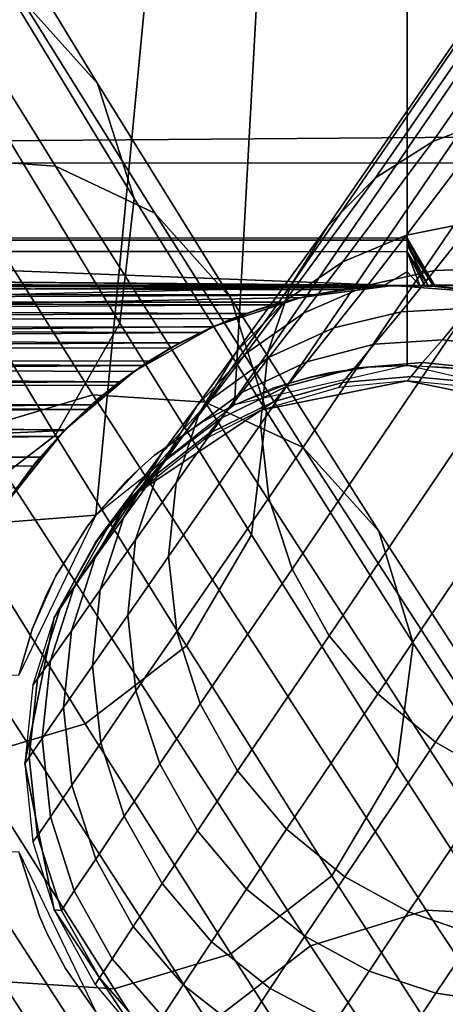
# Model space of a CAD drawing. Extents: x -43.1 to 43.1, y -41.3 to 41.3.
# Tile 387 of 656: x -0.0846 to 0.0083, y -0.0525 to 0.1623. Entities that reach past the tile are written whole.
import ezdxf

# ---------------------------------------------------------------- set-up
doc = ezdxf.new("R2010")
doc.units = 0
for name, color, linetype in [('CABLE', 18, 'CONTINUOUS'), ('CEILING_SUPPORT', 254, 'CONTINUOUS'), ('CLAMP', 254, 'CONTINUOUS'), ('METAL_BASE', 254, 'CONTINUOUS'), ('WIRE', 254, 'CONTINUOUS')]:
    doc.layers.add(name, color=color, linetype=linetype)

msp = doc.modelspace()

# ---------------------------------------------------------------- linework, layer by layer
at = {"layer": 'CABLE'}
for points in [[(-0.0676, 0.1484, 27.1246), (-0.0948, 0.1931, 26.9701), (-0.1118, 0.2123, 26.978), (-0.0844, 0.1672, 27.1336)], [(-0.0596, 0.1233, 27.1153), (-0.0865, 0.1677, 26.962), (-0.0948, 0.1931, 26.9701), (-0.0676, 0.1484, 27.1246)], [(-0.0768, 0.1304, 27.2856), (-0.1062, 0.1777, 27.141), (-0.1309, 0.1796, 27.1463), (-0.1013, 0.1321, 27.2915)], [(-0.0551, 0.1201, 27.2774), (-0.0844, 0.1672, 27.1336), (-0.1062, 0.1777, 27.141), (-0.0768, 0.1304, 27.2856)], [(-0.0627, 0.0961, 27.1075), (-0.0895, 0.1403, 26.955), (-0.0865, 0.1677, 26.962), (-0.0596, 0.1233, 27.1153)], [(-0.0385, 0.1016, 27.2674), (-0.0676, 0.1484, 27.1246), (-0.0844, 0.1672, 27.1336), (-0.0551, 0.1201, 27.2774)], [(-0.0307, 0.0768, 27.2571), (-0.0596, 0.1233, 27.1153), (-0.0676, 0.1484, 27.1246), (-0.0385, 0.1016, 27.2674)], [(-0.0768, 0.0717, 27.1027), (-0.1034, 0.1158, 26.9507), (-0.0895, 0.1403, 26.955), (-0.0627, 0.0961, 27.1075)], [(-0.0686, 0.0805, 27.4344), (-0.1013, 0.1321, 27.2915), (-0.1269, 0.1245, 27.2944), (-0.094, 0.0729, 27.4376)], [(-0.0441, 0.0789, 27.4279), (-0.0768, 0.1304, 27.2856), (-0.1013, 0.1321, 27.2915), (-0.0686, 0.0805, 27.4344)], [(-0.0227, 0.069, 27.419), (-0.0551, 0.1201, 27.2774), (-0.0768, 0.1304, 27.2856), (-0.0441, 0.0789, 27.4279)], [(-0.034, 0.0499, 27.2486), (-0.0627, 0.0961, 27.1075), (-0.0596, 0.1233, 27.1153), (-0.0307, 0.0768, 27.2571)], [(-0.0062, 0.0507, 27.4082), (-0.0385, 0.1016, 27.2674), (-0.0551, 0.1201, 27.2774), (-0.0227, 0.069, 27.419)], [(-0.0989, 0.0547, 27.1016), (-0.1255, 0.0987, 26.9497), (-0.1034, 0.1158, 26.9507), (-0.0768, 0.0717, 27.1027)], [(0.0013, 0.0263, 27.3971), (-0.0307, 0.0768, 27.2571), (-0.0385, 0.1016, 27.2674), (-0.0062, 0.0507, 27.4082)], [(-0.0482, 0.0257, 27.2433), (-0.0768, 0.0717, 27.1027), (-0.0627, 0.0961, 27.1075), (-0.034, 0.0499, 27.2486)], [(0.0042, -0.032, 27.7138), (-0.0686, 0.0805, 27.4344), (-0.094, 0.0729, 27.4376), (-0.0211, -0.0398, 27.7175)], [(0.0285, -0.0333, 27.7066), (-0.0441, 0.0789, 27.4279), (-0.0686, 0.0805, 27.4344), (0.0042, -0.032, 27.7138)], [(0.0497, -0.0428, 27.6967), (-0.0227, 0.069, 27.419), (-0.0441, 0.0789, 27.4279), (0.0285, -0.0333, 27.7066)], [(-0.0022, -0.0005, 27.3879), (-0.034, 0.0499, 27.2486), (-0.0307, 0.0768, 27.2571), (0.0013, 0.0263, 27.3971)], [(-0.0211, -0.0398, 27.7175), (-0.094, 0.0729, 27.4376), (-0.1162, 0.0558, 27.4365), (-0.0432, -0.0568, 27.7165)], [(-0.0703, 0.0087, 27.2422), (-0.0989, 0.0547, 27.1016), (-0.0768, 0.0717, 27.1027), (-0.0482, 0.0257, 27.2433)], [(0.0658, -0.0606, 27.6847), (-0.0062, 0.0507, 27.4082), (-0.0227, 0.069, 27.419), (0.0497, -0.0428, 27.6967)], [(-0.0432, -0.0568, 27.7165), (-0.1162, 0.0558, 27.4365), (-0.1304, 0.0318, 27.4309), (-0.0576, -0.0807, 27.7104)], [(-0.0958, 0.0011, 27.2451), (-0.1245, 0.0472, 27.1042), (-0.0989, 0.0547, 27.1016), (-0.0703, 0.0087, 27.2422)], [(-0.0164, -0.0245, 27.3823), (-0.0482, 0.0257, 27.2433), (-0.034, 0.0499, 27.2486), (-0.0022, -0.0005, 27.3879)], [(0.0731, -0.0846, 27.6725), (0.0013, 0.0263, 27.3971), (-0.0062, 0.0507, 27.4082), (0.0658, -0.0606, 27.6847)], [(-0.0576, -0.0807, 27.7104), (-0.1304, 0.0318, 27.4309), (-0.1339, 0.0051, 27.4217), (-0.0614, -0.107, 27.7002)], [(0.0693, -0.111, 27.6624), (-0.0022, -0.0005, 27.3879), (0.0013, 0.0263, 27.3971), (0.0731, -0.0846, 27.6725)], [(-0.0385, -0.0415, 27.3812), (-0.0703, 0.0087, 27.2422), (-0.0482, 0.0257, 27.2433), (-0.0164, -0.0245, 27.3823)], [(-0.064, -0.0492, 27.3844), (-0.0958, 0.0011, 27.2451), (-0.0703, 0.0087, 27.2422), (-0.0385, -0.0415, 27.3812)], [(-0.0614, -0.107, 27.7002), (-0.1339, 0.0051, 27.4217), (-0.1263, -0.0194, 27.4106), (-0.0541, -0.1311, 27.688)], [(-0.0884, -0.0476, 27.3909), (-0.1204, 0.0029, 27.2511), (-0.0958, 0.0011, 27.2451), (-0.064, -0.0492, 27.3844)], [(0.0549, -0.1348, 27.6563), (-0.0164, -0.0245, 27.3823), (-0.0022, -0.0005, 27.3879), (0.0693, -0.111, 27.6624)], [(-0.0541, -0.1311, 27.688), (-0.1263, -0.0194, 27.4106), (-0.1099, -0.0376, 27.3998), (-0.038, -0.1488, 27.6761)], [(0.0328, -0.1519, 27.6552), (-0.0385, -0.0415, 27.3812), (-0.0164, -0.0245, 27.3823), (0.0549, -0.1348, 27.6563)], [(0.1591, -0.2653, 28.2591), (0.0042, -0.032, 27.7138), (-0.0211, -0.0398, 27.7175), (0.1337, -0.2731, 28.2628)], [(0.1833, -0.2666, 28.252), (0.0285, -0.0333, 27.7066), (0.0042, -0.032, 27.7138), (0.1591, -0.2653, 28.2591)], [(-0.038, -0.1488, 27.6761), (-0.1099, -0.0376, 27.3998), (-0.0884, -0.0476, 27.3909), (-0.0168, -0.1584, 27.6661)], [(0.1337, -0.2731, 28.2628), (-0.0211, -0.0398, 27.7175), (-0.0432, -0.0568, 27.7165), (0.1117, -0.2902, 28.2619)], [(0.0074, -0.1597, 27.6589), (-0.064, -0.0492, 27.3844), (-0.0385, -0.0415, 27.3812), (0.0328, -0.1519, 27.6552)], [(-0.0168, -0.1584, 27.6661), (-0.0884, -0.0476, 27.3909), (-0.064, -0.0492, 27.3844), (0.0074, -0.1597, 27.6589)]]:
    msp.add_3dface(points, dxfattribs=at)
at = {"layer": 'CEILING_SUPPORT'}
for points in [[(-0.068, 0.0542, 101.9285), (-0.7651, 0, 101.9285), (-0.7651, 0.7651, 101.9285), (0, 0.7651, 101.9285)], [(-0.068, 0.0542, 101.859), (-0.7651, 0, 101.859), (-0.7651, 0.7651, 101.859), (0, 0.7651, 101.859)], [(-0.068, 0.0542, 101.9285), (0, 0.7651, 101.9285), (-0.0377, 0.0783, 101.9285)], [(-0.068, 0.0542, 101.859), (0, 0.7651, 101.859), (-0.0377, 0.0783, 101.859)], [(0, 0.7651, 101.9285), (0, 0.0869, 101.9285), (-0.0377, 0.0783, 101.9285)], [(0, 0.7651, 101.859), (0, 0.0869, 101.859), (-0.0377, 0.0783, 101.859)], [(0.068, 0.0542, 101.9285), (0, 0.7651, 101.9285), (0.7651, 0.7651, 101.9285), (0.7651, 0, 101.9285)], [(0, 0.0869, 101.9285), (0, 0.7651, 101.9285), (0.0377, 0.0783, 101.9285)], [(0.068, 0.0542, 101.9285), (0.0377, 0.0783, 101.9285), (0, 0.7651, 101.9285)], [(0.068, 0.0542, 101.859), (0, 0.7651, 101.859), (0.7651, 0.7651, 101.859), (0.7651, 0, 101.859)], [(0, 0.0869, 101.859), (0, 0.7651, 101.859), (0.0377, 0.0783, 101.859)], [(0.068, 0.0542, 101.859), (0.0377, 0.0783, 101.859), (0, 0.7651, 101.859)], [(-0.017, 0.0853, 101.859), (-0.0211, 0.0843, 101.9285), (-0.0085, 0.0865, 101.9285)], [(-0.017, 0.0853, 101.859), (-0.0085, 0.0865, 101.9285), (-0.0085, 0.0865, 101.859)], [(-0.0085, 0.0865, 101.859), (-0.0085, 0.0865, 101.9285), (0, 0.0869, 101.9285), (0, 0.0869, 101.859)], [(0, 0.0869, 101.859), (0, 0.0869, 101.9285), (0.0085, 0.0865, 101.9285), (0.0128, 0.086, 101.859)], [(-0.0252, 0.0832, 101.859), (-0.0293, 0.0819, 101.9285), (-0.0211, 0.0843, 101.9285)], [(-0.0252, 0.0832, 101.859), (-0.0211, 0.0843, 101.9285), (-0.017, 0.0853, 101.859)], [(-0.0377, 0.0783, 101.859), (-0.0377, 0.0783, 101.9285), (-0.0293, 0.0819, 101.9285), (-0.0252, 0.0832, 101.859)], [(-0.0447, 0.0746, 101.859), (-0.0447, 0.0746, 101.9285), (-0.0377, 0.0783, 101.9285), (-0.0377, 0.0783, 101.859)], [(-0.0552, 0.0672, 101.859), (-0.0552, 0.0672, 101.9285), (-0.0447, 0.0746, 101.9285), (-0.0447, 0.0746, 101.859)], [(-0.0584, 0.0644, 101.859), (-0.0584, 0.0644, 101.9285), (-0.0552, 0.0672, 101.9285), (-0.0552, 0.0672, 101.859)], [(-0.068, 0.0542, 101.859), (-0.068, 0.0542, 101.9285), (-0.0615, 0.0615, 101.9285), (-0.0584, 0.0644, 101.859)], [(-0.0584, 0.0644, 101.859), (-0.0615, 0.0615, 101.9285), (-0.0584, 0.0644, 101.9285)], [(-0.7651, 0, 101.9285), (-0.068, 0.0542, 101.9285), (-0.0848, 0.0193, 101.9285)], [(-0.7651, 0, 101.859), (-0.068, 0.0542, 101.859), (-0.0848, 0.0193, 101.859)], [(-0.0698, 0.0518, 101.859), (-0.0698, 0.0518, 101.9285), (-0.068, 0.0542, 101.9285), (-0.068, 0.0542, 101.859)], [(-0.0767, 0.041, 101.859), (-0.0767, 0.041, 101.9285), (-0.0698, 0.0518, 101.9285), (-0.0698, 0.0518, 101.859)], [(-0.0819, 0.0293, 101.859), (-0.0819, 0.0293, 101.9285), (-0.0786, 0.0372, 101.9285), (-0.0767, 0.041, 101.859)], [(-0.0767, 0.041, 101.859), (-0.0786, 0.0372, 101.9285), (-0.0767, 0.041, 101.9285)], [(-0.0848, 0.0193, 101.859), (-0.0848, 0.0193, 101.9285), (-0.0819, 0.0293, 101.9285), (-0.0819, 0.0293, 101.859)], [(-0.7651, 0, 101.9285), (-0.0848, -0.0193, 101.9285), (-0.068, -0.0542, 101.9285), (-0.7651, -0.7651, 101.9285)], [(-0.7651, 0, 101.859), (-0.0848, -0.0193, 101.859), (-0.068, -0.0542, 101.859), (-0.7651, -0.7651, 101.859)], [(0.068, -0.0542, 101.9285), (0.7651, 0, 101.9285), (0.7651, -0.7651, 101.9285), (0, -0.7651, 101.9285)], [(0.068, -0.0542, 101.859), (0.7651, 0, 101.859), (0.7651, -0.7651, 101.859), (0, -0.7651, 101.859)], [(-0.0803, -0.0333, 101.859), (-0.0803, -0.0333, 101.9285), (-0.0848, -0.0193, 101.9285), (-0.0848, -0.0193, 101.859)], [(-0.0786, -0.0372, 101.859), (-0.0786, -0.0372, 101.9285), (-0.0803, -0.0333, 101.9285), (-0.0803, -0.0333, 101.859)], [(-0.0746, -0.0447, 101.859), (-0.0746, -0.0447, 101.9285), (-0.0786, -0.0372, 101.9285), (-0.0786, -0.0372, 101.859)], [(-0.068, -0.0542, 101.859), (-0.068, -0.0542, 101.9285), (-0.0746, -0.0447, 101.9285), (-0.0746, -0.0447, 101.859)]]:
    msp.add_3dface(points, dxfattribs=at)
at = {"layer": 'CLAMP'}
for points in [[(-0.6955, 0.173, 94.0209), (2.4771, 0.1782, 94.0187), (2.4558, 0.1557, 94.0276)], [(-0.6955, 0.173, 93.1855), (2.4558, 0.1557, 93.1788), (2.4771, 0.1782, 93.1877)], [(-0.6955, 0.173, 94.0209), (2.4558, 0.1557, 94.0276), (-0.6955, 0.1312, 94.0358)], [(2.4558, 0.1557, 93.1788), (-0.6955, 0.173, 93.1855), (-0.6955, 0.1312, 93.1706)], [(2.4375, 0.1306, 94.036), (-0.6955, 0.1312, 94.0358), (2.4558, 0.1557, 94.0276)], [(-0.6955, 0.1312, 93.1706), (2.4375, 0.1306, 93.1704), (2.4558, 0.1557, 93.1788)], [(-0.6955, 0.1312, 94.0358), (2.4375, 0.1306, 94.036), (-0.0031, 0.1043, 94.0431)], [(-0.0031, 0.1043, 94.0431), (-0.6955, 0.0882, 94.0466), (-0.6955, 0.1312, 94.0358)], [(-0.0031, 0.1043, 93.1633), (2.4375, 0.1306, 93.1704), (-0.6955, 0.1312, 93.1706)], [(-0.6955, 0.1312, 93.1706), (-0.6955, 0.0882, 93.1598), (-0.0031, 0.1043, 93.1633)], [(2.4375, 0.1306, 94.036), (2.4213, 0.1007, 94.0439), (-0.0031, 0.1043, 94.0431)], [(2.4213, 0.1007, 93.1625), (2.4375, 0.1306, 93.1704), (-0.0031, 0.1043, 93.1633)], [(0, 0.1142, 93.5918), (-0.6955, 0.1143, 93.593), (-0.6955, 0.1148, 93.6043), (0, 0.1147, 93.5994)], [(0, 0.1147, 93.5994), (-0.6955, 0.1148, 93.6043), (-0.6955, 0.1141, 93.6155), (0, 0.1142, 93.6146)], [(0, 0.1117, 93.5769), (-0.6955, 0.1128, 93.5818), (-0.6955, 0.1143, 93.593), (0, 0.1142, 93.5918)], [(0, 0.1142, 93.6146), (-0.6955, 0.1141, 93.6155), (-0.6955, 0.1123, 93.6266), (0, 0.1117, 93.6295)], [(0.0058, 0.1042, 93.592), (0, 0.1147, 93.5994), (0.0061, 0.1041, 93.6032)], [(0, 0.1147, 93.607), (0, 0.1142, 93.6146), (0.0061, 0.1041, 93.6032)], [(0.0061, 0.1041, 93.6032), (0, 0.1147, 93.5994), (0, 0.1147, 93.607)], [(0.0058, 0.1042, 93.592), (0, 0.1142, 93.5918), (0, 0.1147, 93.5994)], [(0, 0.1142, 93.6146), (0.0058, 0.1042, 93.6144), (0.0061, 0.1041, 93.6032)], [(0.0058, 0.1042, 93.6144), (0, 0.1142, 93.6146), (0.0038, 0.1043, 93.6319)], [(0.0038, 0.1043, 93.6319), (0, 0.1142, 93.6146), (0, 0.1117, 93.6295)], [(0.0058, 0.1042, 93.592), (0, 0.1132, 93.5843), (0, 0.1142, 93.5918)], [(0.0028, 0.1043, 93.5684), (-0.6955, 0.1101, 93.5709), (-0.6955, 0.1128, 93.5818), (0, 0.1117, 93.5769)], [(0, 0.1117, 93.6295), (-0.6955, 0.1123, 93.6266), (-0.6955, 0.1095, 93.6375), (0.0028, 0.1043, 93.638)], [(0, 0.1132, 93.5843), (0.0058, 0.1042, 93.592), (0.0047, 0.1042, 93.5805)], [(0.0047, 0.1042, 93.5805), (0, 0.1117, 93.5769), (0, 0.1132, 93.5843)], [(-0.0052, 0.1042, 93.5551), (-0.6955, 0.1064, 93.5603), (-0.6955, 0.1101, 93.5709), (0.0028, 0.1043, 93.5684)], [(0.0028, 0.1043, 93.5684), (0, 0.1117, 93.5769), (0.0047, 0.1042, 93.5805)], [(0.0038, 0.1043, 93.6319), (0, 0.1117, 93.6295), (0.0028, 0.1043, 93.638)], [(0.0028, 0.1043, 93.638), (-0.6955, 0.1095, 93.6375), (-0.6955, 0.1056, 93.6481), (0, 0.1043, 93.651)], [(-0.6955, 0.1017, 93.55), (-0.6955, 0.1064, 93.5603), (-0.0103, 0.1038, 93.5543)], [(-0.6955, 0.1064, 93.5603), (-0.0052, 0.1042, 93.5551), (-0.0103, 0.1038, 93.5543)], [(-0.3614, 0.1007, 93.6582), (-0.0208, 0.1022, 93.6554), (-0.0141, 0.1034, 93.6531), (-0.6955, 0.1056, 93.6481)], [(-0.6955, 0.1056, 93.6481), (-0.0141, 0.1034, 93.6531), (-0.0071, 0.1041, 93.6516)], [(-0.0071, 0.1041, 93.6516), (0, 0.1043, 93.651), (-0.6955, 0.1056, 93.6481)], [(0.0028, 0.1043, 93.5684), (0, 0.1073, 93.5624), (-0.0052, 0.1042, 93.5551)], [(-0.0231, 0.1017, 94.0437), (-0.6955, 0.0882, 94.0466), (-0.0031, 0.1043, 94.0431)], [(-0.0031, 0.1043, 93.1633), (-0.6955, 0.0882, 93.1598), (-0.0231, 0.1017, 93.1627)], [(-0.6955, 0.1017, 93.55), (-0.0103, 0.1038, 93.5543), (-0.0202, 0.1024, 93.5513)], [(-0.0132, 0.1035, 93.1631), (-0.0231, 0.1017, 93.1627), (-0.0202, 0.1024, 93.5513)], [(-0.0132, 0.1035, 94.0433), (-0.0208, 0.1022, 93.6554), (-0.0231, 0.1017, 94.0437)], [(-0.0208, 0.1022, 93.6554), (-0.0132, 0.1035, 94.0433), (-0.0141, 0.1034, 93.6531)], [(-0.0202, 0.1024, 93.5513), (-0.0103, 0.1038, 93.5543), (-0.0132, 0.1035, 93.1631)], [(-0.0132, 0.1035, 94.0433), (-0.0071, 0.1041, 93.6516), (-0.0141, 0.1034, 93.6531)], [(-0.0103, 0.1038, 93.5543), (-0.0031, 0.1043, 93.1633), (-0.0132, 0.1035, 93.1631)], [(-0.0071, 0.1041, 93.6516), (-0.0132, 0.1035, 94.0433), (-0.0031, 0.1043, 94.0431)], [(-0.0052, 0.1042, 93.5551), (-0.0031, 0.1043, 93.1633), (-0.0103, 0.1038, 93.5543)], [(-0.0031, 0.1043, 94.0431), (0, 0.1043, 93.651), (-0.0071, 0.1041, 93.6516)], [(-0.0031, 0.1043, 93.1633), (-0.0052, 0.1042, 93.5551), (0.0028, 0.1043, 93.5684)], [(2.4213, 0.1007, 94.0439), (0.0177, 0.1028, 94.0434), (-0.0031, 0.1043, 94.0431)], [(2.4213, 0.1007, 93.1625), (-0.0031, 0.1043, 93.1633), (0.0177, 0.1028, 93.163)], [(-0.0031, 0.1043, 93.1633), (0.0028, 0.1043, 93.5684), (0.0073, 0.1041, 93.1633)], [(-0.0031, 0.1043, 94.0431), (0.0073, 0.1041, 94.0431), (0.0028, 0.1043, 93.638)], [(0.0028, 0.1043, 93.638), (0, 0.1043, 93.651), (-0.0031, 0.1043, 94.0431)], [(0.0073, 0.1041, 93.1633), (0.0028, 0.1043, 93.5684), (0.0047, 0.1042, 93.5805)], [(0.0038, 0.1043, 93.6319), (0.0028, 0.1043, 93.638), (0.0073, 0.1041, 94.0431)], [(0.0038, 0.1043, 93.6319), (0.0073, 0.1041, 94.0431), (0.0058, 0.1042, 93.6144)], [(0.0073, 0.1041, 93.1633), (0.0047, 0.1042, 93.5805), (0.0058, 0.1042, 93.592)], [(0.0073, 0.1041, 93.1633), (0.0058, 0.1042, 93.592), (0.0061, 0.1041, 93.6032)], [(0.0061, 0.1041, 93.6032), (0.0058, 0.1042, 93.6144), (0.0073, 0.1041, 94.0431)], [(0.0073, 0.1041, 93.1633), (0.0061, 0.1041, 93.6032), (0.0177, 0.1028, 93.163)], [(0.0061, 0.1041, 93.6032), (0.0073, 0.1041, 94.0431), (0.0177, 0.1028, 94.0434)], [(0.0177, 0.1028, 94.0434), (0.0177, 0.1028, 93.163), (0.0061, 0.1041, 93.6032)], [(-0.0202, 0.1024, 93.5513), (-0.0295, 0.1001, 93.547), (-0.6955, 0.1017, 93.55)], [(-0.0231, 0.1017, 94.0437), (-0.0422, 0.0954, 94.0451), (-0.6955, 0.0882, 94.0466)], [(-0.6955, 0.0882, 93.1598), (-0.0422, 0.0954, 93.1613), (-0.0231, 0.1017, 93.1627)], [(-0.6955, 0.096, 93.5403), (-0.6955, 0.1017, 93.55), (-0.0295, 0.1001, 93.547)], [(-0.0272, 0.1007, 93.6582), (-0.0208, 0.1022, 93.6554), (-0.3614, 0.1007, 93.6582)], [(-0.0328, 0.099, 93.1621), (-0.0295, 0.1001, 93.547), (-0.0231, 0.1017, 93.1627)], [(-0.0231, 0.1017, 94.0437), (-0.0272, 0.1007, 93.6582), (-0.0328, 0.099, 94.0443)], [(-0.0231, 0.1017, 93.1627), (-0.0295, 0.1001, 93.547), (-0.0202, 0.1024, 93.5513)], [(-0.0272, 0.1007, 93.6582), (-0.0231, 0.1017, 94.0437), (-0.0208, 0.1022, 93.6554)], [(-0.6955, 0.1007, 93.6582), (-0.6955, 0.0948, 93.6678), (-0.0351, 0.0982, 93.6625)], [(-0.0351, 0.0982, 93.6625), (-0.0272, 0.1007, 93.6582), (-0.6955, 0.1007, 93.6582)], [(-0.6955, 0.096, 93.5403), (-0.0295, 0.1001, 93.547), (-0.0381, 0.0971, 93.542)], [(-0.0381, 0.0971, 93.542), (-0.0328, 0.099, 93.1621), (-0.0422, 0.0954, 93.1613)], [(-0.0351, 0.0982, 93.6625), (-0.0422, 0.0954, 94.0451), (-0.0328, 0.099, 94.0443)], [(-0.0328, 0.099, 93.1621), (-0.0381, 0.0971, 93.542), (-0.0295, 0.1001, 93.547)], [(-0.0272, 0.1007, 93.6582), (-0.0351, 0.0982, 93.6625), (-0.0328, 0.099, 94.0443)], [(-0.6955, 0.0948, 93.6678), (-0.0425, 0.0953, 93.6672), (-0.0351, 0.0982, 93.6625)], [(-0.045, 0.0941, 93.5376), (-0.6955, 0.096, 93.5403), (-0.0381, 0.0971, 93.542)], [(-0.0381, 0.0971, 93.542), (-0.0422, 0.0954, 93.1613), (-0.045, 0.0941, 93.5376)], [(-0.0425, 0.0953, 93.6672), (-0.0422, 0.0954, 94.0451), (-0.0351, 0.0982, 93.6625)], [(-0.045, 0.0941, 93.5376), (-0.6955, 0.0894, 93.5312), (-0.6955, 0.096, 93.5403)], [(-0.0422, 0.0954, 94.0451), (-0.0596, 0.0856, 94.0471), (-0.6955, 0.0882, 94.0466)], [(-0.6955, 0.0882, 93.1598), (-0.0596, 0.0856, 93.1593), (-0.0422, 0.0954, 93.1613)], [(-0.0496, 0.0918, 93.6721), (-0.0425, 0.0953, 93.6672), (-0.6955, 0.0948, 93.6678)], [(-0.6955, 0.088, 93.6768), (-0.0496, 0.0918, 93.6721), (-0.6955, 0.0948, 93.6678)], [(-0.0422, 0.0954, 93.1613), (-0.0511, 0.091, 93.1604), (-0.045, 0.0941, 93.5376)], [(-0.0496, 0.0918, 93.6721), (-0.0511, 0.091, 94.046), (-0.0422, 0.0954, 94.0451)], [(-0.0422, 0.0954, 94.0451), (-0.0425, 0.0953, 93.6672), (-0.0496, 0.0918, 93.6721)], [(-0.6955, 0.0894, 93.5312), (-0.045, 0.0941, 93.5376), (-0.0515, 0.0907, 93.5329)], [(-0.045, 0.0941, 93.5376), (-0.0511, 0.091, 93.1604), (-0.0515, 0.0907, 93.5329)], [(-0.0564, 0.0878, 93.6771), (-0.0496, 0.0918, 93.6721), (-0.6955, 0.088, 93.6768)], [(-0.6955, 0.0894, 93.5312), (-0.0515, 0.0907, 93.5329), (-0.0577, 0.0869, 93.5283)], [(-0.0596, 0.0856, 93.1593), (-0.0577, 0.0869, 93.5283), (-0.0511, 0.091, 93.1604)], [(-0.0564, 0.0878, 93.6771), (-0.0596, 0.0856, 94.0471), (-0.0511, 0.091, 94.046)], [(-0.0577, 0.0869, 93.5283), (-0.0515, 0.0907, 93.5329), (-0.0511, 0.091, 93.1604)], [(-0.0511, 0.091, 94.046), (-0.0496, 0.0918, 93.6721), (-0.0564, 0.0878, 93.6771)], [(-0.6955, 0.0894, 93.5312), (-0.0577, 0.0869, 93.5283), (-0.6955, 0.0819, 93.5228)], [(-0.0749, 0.0727, 94.0494), (-0.6955, 0.0882, 94.0466), (-0.0596, 0.0856, 94.0471)], [(-0.6955, 0.0443, 94.0531), (-0.6955, 0.0882, 94.0466), (-0.0749, 0.0727, 94.0494)], [(-0.0749, 0.0727, 93.157), (-0.6955, 0.0882, 93.1598), (-0.6955, 0.0443, 93.1533)], [(-0.0596, 0.0856, 93.1593), (-0.6955, 0.0882, 93.1598), (-0.0749, 0.0727, 93.157)], [(-0.6955, 0.088, 93.6768), (-0.6955, 0.0804, 93.6851), (-0.0628, 0.0833, 93.6821)], [(-0.0628, 0.0833, 93.6821), (-0.0564, 0.0878, 93.6771), (-0.6955, 0.088, 93.6768)], [(-0.6955, 0.0819, 93.5228), (-0.0577, 0.0869, 93.5283), (-0.0637, 0.0826, 93.5236)], [(-0.0596, 0.0856, 93.1593), (-0.0637, 0.0826, 93.5236), (-0.0577, 0.0869, 93.5283)], [(-0.0596, 0.0856, 94.0471), (-0.0564, 0.0878, 93.6771), (-0.0628, 0.0833, 93.6821)], [(-0.0596, 0.0856, 93.1593), (-0.0676, 0.0795, 93.1582), (-0.0637, 0.0826, 93.5236)], [(-0.0628, 0.0833, 93.6821), (-0.0676, 0.0795, 94.0482), (-0.0596, 0.0856, 94.0471)], [(-0.0689, 0.0783, 93.6871), (-0.0628, 0.0833, 93.6821), (-0.6955, 0.0804, 93.6851)], [(-0.07, 0.0773, 93.5184), (-0.6955, 0.0819, 93.5228), (-0.0637, 0.0826, 93.5236)], [(-0.6955, 0.0819, 93.5228), (-0.07, 0.0773, 93.5184), (-0.6955, 0.0736, 93.5152)], [(-0.0676, 0.0795, 93.1582), (-0.07, 0.0773, 93.5184), (-0.0637, 0.0826, 93.5236)], [(-0.0628, 0.0833, 93.6821), (-0.0689, 0.0783, 93.6871), (-0.0676, 0.0795, 94.0482)], [(-0.6955, 0.072, 93.6926), (-0.0689, 0.0783, 93.6871), (-0.6955, 0.0804, 93.6851)], [(-0.6955, 0.072, 93.6926), (-0.0747, 0.0729, 93.6919), (-0.0689, 0.0783, 93.6871)], [(-0.0749, 0.0727, 93.157), (-0.07, 0.0773, 93.5184), (-0.0676, 0.0795, 93.1582)], [(-0.0689, 0.0783, 93.6871), (-0.0749, 0.0727, 94.0494), (-0.0676, 0.0795, 94.0482)], [(-0.0689, 0.0783, 93.6871), (-0.0747, 0.0729, 93.6919), (-0.0749, 0.0727, 94.0494)], [(-0.6955, 0.0736, 93.5152), (-0.07, 0.0773, 93.5184), (-0.076, 0.0714, 93.5134)], [(-0.076, 0.0714, 93.5134), (-0.07, 0.0773, 93.5184), (-0.0749, 0.0727, 93.157)], [(-0.6955, 0.0646, 93.5084), (-0.6955, 0.0736, 93.5152), (-0.076, 0.0714, 93.5134)], [(-0.6955, 0.072, 93.6926), (-0.0801, 0.0669, 93.6965), (-0.0747, 0.0729, 93.6919)], [(-0.6955, 0.0443, 94.0531), (-0.0749, 0.0727, 94.0494), (-0.0874, 0.057, 94.0517)], [(-0.0874, 0.057, 93.1548), (-0.0749, 0.0727, 93.157), (-0.6955, 0.0443, 93.1533)], [(-0.6955, 0.072, 93.6926), (-0.6955, 0.0629, 93.6992), (-0.0801, 0.0669, 93.6965)], [(-0.6955, 0.0646, 93.5084), (-0.076, 0.0714, 93.5134), (-0.0816, 0.065, 93.5086)], [(-0.0816, 0.065, 93.5086), (-0.076, 0.0714, 93.5134), (-0.0815, 0.0652, 93.1559)], [(-0.076, 0.0714, 93.5134), (-0.0749, 0.0727, 93.157), (-0.0815, 0.0652, 93.1559)], [(-0.0801, 0.0669, 93.6965), (-0.0815, 0.0652, 94.0505), (-0.0749, 0.0727, 94.0494)], [(-0.0749, 0.0727, 94.0494), (-0.0747, 0.0729, 93.6919), (-0.0801, 0.0669, 93.6965)], [(-0.0852, 0.0602, 93.7009), (-0.0801, 0.0669, 93.6965), (-0.6955, 0.0629, 93.6992)], [(-0.0852, 0.0602, 93.7009), (-0.0815, 0.0652, 94.0505), (-0.0801, 0.0669, 93.6965)], [(-0.6955, 0.0646, 93.5084), (-0.0816, 0.065, 93.5086), (-0.0868, 0.0579, 93.5041)], [(-0.0815, 0.0652, 93.1559), (-0.0874, 0.057, 93.1548), (-0.0868, 0.0579, 93.5041)], [(-0.0874, 0.057, 94.0517), (-0.0815, 0.0652, 94.0505), (-0.0852, 0.0602, 93.7009)], [(-0.0868, 0.0579, 93.5041), (-0.0816, 0.065, 93.5086), (-0.0815, 0.0652, 93.1559)]]:
    msp.add_3dface(points, dxfattribs=at)
at = {"layer": 'METAL_BASE'}
for points in [[(-1.669, 0.6609, 8.6989), (-0.8194, 1.6735, 8.6989), (0.4824, 1.903, 8.6989), (1.6271, -1.2421, 8.6989)], [(-0.9992, 1.3658, 8.6989), (-1.609, 0.3096, 8.6989), (-1.3972, -0.8914, 8.6989), (1.2928, 1.3658, 8.6989)], [(-1.3972, -0.8914, 8.6989), (-0.463, -1.6754, 8.6989), (0.7566, -1.6754, 8.6989), (1.2928, 1.3658, 8.6989)], [(-0.8992, 1.2466, 0.6411), (-1.4558, 0.2826, 0.6411), (-1.2625, -0.8137, 0.6411), (1.1929, 1.2466, 0.6411)], [(-1.2625, -0.8137, 0.6411), (-0.4098, -1.5292, 0.6411), (0.7034, -1.5292, 0.6411), (1.1929, 1.2466, 0.6411)], [(-0.8194, -1.6735, 8.6989), (-1.669, -0.6609, 8.6989), (-1.669, 0.6609, 8.6989), (1.6271, -1.2421, 8.6989)]]:
    msp.add_3dface(points, dxfattribs=at)
at = {"layer": 'WIRE'}
for points in [[(0.067, 0.2094, 3.1732), (0.0193, 0.141, 3.325), (0.0056, 0.1358, 3.3188), (0.0533, 0.2045, 3.1668)], [(0.0533, 0.2045, 3.1668), (0.0056, 0.1358, 3.3188), (-0.0069, 0.1278, 3.3118), (0.0408, 0.1967, 3.1595)], [(0.0408, 0.1967, 3.1595), (-0.0069, 0.1278, 3.3118), (-0.0174, 0.1172, 3.3043), (0.0303, 0.1864, 3.1516)], [(0.0303, 0.1864, 3.1516), (-0.0174, 0.1172, 3.3043), (-0.0254, 0.1043, 3.2967), (0.0224, 0.1739, 3.1434)], [(0.0224, 0.1739, 3.1434), (-0.0254, 0.1043, 3.2967), (-0.0304, 0.0897, 3.2892), (0.0174, 0.1595, 3.1354)], [(0.0174, 0.1595, 3.1354), (-0.0304, 0.0897, 3.2892), (-0.032, 0.074, 3.2823), (0.0158, 0.1441, 3.1278)], [(0.0158, 0.1441, 3.1278), (-0.032, 0.074, 3.2823), (-0.0302, 0.058, 3.2762), (0.0176, 0.1284, 3.1211)], [(0.0337, 0.1434, 3.3302), (0.0144, 0.1182, 3.3964), (-0.0001, 0.1153, 3.3918), (0.0193, 0.141, 3.325)], [(0.0193, 0.141, 3.325), (-0.0001, 0.1153, 3.3918), (-0.014, 0.1095, 3.3865), (0.0056, 0.1358, 3.3188)], [(0.0056, 0.1358, 3.3188), (-0.014, 0.1095, 3.3865), (-0.0266, 0.101, 3.3805), (-0.0069, 0.1278, 3.3118)], [(-0.0069, 0.1278, 3.3118), (-0.0266, 0.101, 3.3805), (-0.0373, 0.0898, 3.374), (-0.0174, 0.1172, 3.3043)], [(0.0176, 0.1284, 3.1211), (-0.0302, 0.058, 3.2762), (-0.0251, 0.0424, 3.2713), (0.0227, 0.113, 3.1156)], [(0.0144, 0.1182, 3.3964), (0.006, 0.1076, 3.4296), (-0.0086, 0.1044, 3.4255), (-0.0001, 0.1153, 3.3918)], [(0.0289, 0.1184, 3.4001), (0.0206, 0.1081, 3.4329), (0.006, 0.1076, 3.4296), (0.0144, 0.1182, 3.3964)], [(-0.0174, 0.1172, 3.3043), (-0.0373, 0.0898, 3.374), (-0.0454, 0.0764, 3.3675), (-0.0254, 0.1043, 3.2967)], [(-0.0001, 0.1153, 3.3918), (-0.0086, 0.1044, 3.4255), (-0.0226, 0.0983, 3.4208), (-0.014, 0.1095, 3.3865)], [(0.0227, 0.113, 3.1156), (-0.0251, 0.0424, 3.2713), (-0.017, 0.0279, 3.2677), (0.0309, 0.0986, 3.1115)], [(-0.014, 0.1095, 3.3865), (-0.0226, 0.0983, 3.4208), (-0.0353, 0.0894, 3.4155), (-0.0266, 0.101, 3.3805)], [(0.006, 0.1076, 3.4296), (-0.0013, 0.0986, 3.463), (-0.016, 0.0951, 3.4596), (-0.0086, 0.1044, 3.4255)], [(0.0206, 0.1081, 3.4329), (0.0134, 0.0994, 3.4657), (-0.0013, 0.0986, 3.463), (0.006, 0.1076, 3.4296)], [(-0.0254, 0.1043, 3.2967), (-0.0454, 0.0764, 3.3675), (-0.0504, 0.0613, 3.3612), (-0.0304, 0.0897, 3.2892)], [(-0.0086, 0.1044, 3.4255), (-0.016, 0.0951, 3.4596), (-0.0301, 0.0887, 3.4556), (-0.0226, 0.0983, 3.4208)], [(-0.0266, 0.101, 3.3805), (-0.0353, 0.0894, 3.4155), (-0.046, 0.0779, 3.4099), (-0.0373, 0.0898, 3.374)], [(0.0134, 0.0994, 3.4657), (0.0077, 0.0925, 3.4987), (-0.0072, 0.0915, 3.4966), (-0.0013, 0.0986, 3.463)], [(0.0282, 0.0975, 3.4679), (0.0225, 0.0908, 3.5004), (0.0077, 0.0925, 3.4987), (0.0134, 0.0994, 3.4657)], [(-0.0226, 0.0983, 3.4208), (-0.0301, 0.0887, 3.4556), (-0.0428, 0.0795, 3.4511), (-0.0353, 0.0894, 3.4155)], [(-0.0013, 0.0986, 3.463), (-0.0072, 0.0915, 3.4966), (-0.0219, 0.0877, 3.4939), (-0.016, 0.0951, 3.4596)], [(0.0309, 0.0986, 3.1115), (-0.017, 0.0279, 3.2677), (-0.0064, 0.0152, 3.2656), (0.0415, 0.0861, 3.1089)], [(-0.016, 0.0951, 3.4596), (-0.0219, 0.0877, 3.4939), (-0.0361, 0.081, 3.4908), (-0.0301, 0.0887, 3.4556)], [(0.0077, 0.0925, 3.4987), (0.0034, 0.0875, 3.5319), (-0.0115, 0.0863, 3.5304), (-0.0072, 0.0915, 3.4966)], [(0.0225, 0.0908, 3.5004), (0.0183, 0.086, 3.5331), (0.0034, 0.0875, 3.5319), (0.0077, 0.0925, 3.4987)], [(-0.0072, 0.0915, 3.4966), (-0.0115, 0.0863, 3.5304), (-0.0263, 0.0823, 3.5286), (-0.0219, 0.0877, 3.4939)], [(-0.0373, 0.0898, 3.374), (-0.046, 0.0779, 3.4099), (-0.0542, 0.0642, 3.4042), (-0.0454, 0.0764, 3.3675)], [(-0.0353, 0.0894, 3.4155), (-0.0428, 0.0795, 3.4511), (-0.0536, 0.0677, 3.4464), (-0.046, 0.0779, 3.4099)], [(-0.0304, 0.0897, 3.2892), (-0.0504, 0.0613, 3.3612), (-0.0521, 0.0452, 3.3553), (-0.032, 0.074, 3.2823)], [(-0.0301, 0.0887, 3.4556), (-0.0361, 0.081, 3.4908), (-0.049, 0.0715, 3.4874), (-0.0428, 0.0795, 3.4511)], [(-0.0219, 0.0877, 3.4939), (-0.0263, 0.0823, 3.5286), (-0.0406, 0.0754, 3.5265), (-0.0361, 0.081, 3.4908)], [(-0.0115, 0.0863, 3.5304), (-0.0141, 0.0832, 3.5646), (-0.029, 0.079, 3.5637), (-0.0263, 0.0823, 3.5286)], [(0.0034, 0.0875, 3.5319), (0.0009, 0.0845, 3.5653), (-0.0141, 0.0832, 3.5646), (-0.0115, 0.0863, 3.5304)], [(0.0415, 0.0861, 3.1089), (-0.0064, 0.0152, 3.2656), (0.0062, 0.0047, 3.265), (0.0541, 0.0756, 3.1079)], [(0.0183, 0.086, 3.5331), (0.0158, 0.0831, 3.5659), (0.0009, 0.0845, 3.5653), (0.0034, 0.0875, 3.5319)], [(0.0009, 0.0845, 3.5653), (0, 0.0835, 3.599), (-0.0149, 0.0821, 3.599), (-0.0141, 0.0832, 3.5646)], [(0.0158, 0.0831, 3.5659), (0.0149, 0.0821, 3.599), (0, 0.0835, 3.599), (0.0009, 0.0845, 3.5653)], [(-0.0263, 0.0823, 3.5286), (-0.029, 0.079, 3.5637), (-0.0433, 0.072, 3.5626), (-0.0406, 0.0754, 3.5265)], [(0, 0.0835, 3.599), (0, 0.0835, 94.3388), (-0.0319, 0.0771, 3.599)], [(-0.0319, 0.0771, 103.7482), (-0.0319, 0.0771, 3.599), (0, 0.0835, 94.3388), (-0.0166, 0.0802, 103.7482)], [(-0.0141, 0.0832, 3.5646), (-0.0149, 0.0821, 3.599), (-0.0319, 0.0771, 3.599), (-0.029, 0.079, 3.5637)], [(-0.0166, 0.0802, 103.7482), (0, 0.0835, 94.3388), (0, 0.0835, 103.7482)], [(0.0319, 0.0771, 3.599), (0.0319, 0.0771, 103.7482), (0, 0.0835, 103.7482), (0, 0.0835, 3.599)], [(-0.0361, 0.081, 3.4908), (-0.0406, 0.0754, 3.5265), (-0.0535, 0.0656, 3.5242), (-0.049, 0.0715, 3.4874)], [(-0.046, 0.0779, 3.4099), (-0.0536, 0.0677, 3.4464), (-0.0619, 0.0536, 3.4417), (-0.0542, 0.0642, 3.4042)], [(-0.0428, 0.0795, 3.4511), (-0.049, 0.0715, 3.4874), (-0.0598, 0.0593, 3.4837), (-0.0536, 0.0677, 3.4464)], [(-0.029, 0.079, 3.5637), (-0.0319, 0.0771, 3.599), (-0.0442, 0.0708, 3.599), (-0.0433, 0.072, 3.5626)], [(-0.0454, 0.0764, 3.3675), (-0.0542, 0.0642, 3.4042), (-0.0593, 0.0488, 3.3986), (-0.0504, 0.0613, 3.3612)], [(-0.0319, 0.0771, 3.599), (-0.0319, 0.0771, 103.7482), (-0.059, 0.059, 103.7482), (-0.059, 0.059, 3.599)], [(-0.0406, 0.0754, 3.5265), (-0.0433, 0.072, 3.5626), (-0.0562, 0.062, 3.5614), (-0.0535, 0.0656, 3.5242)], [(0.0541, 0.0756, 3.1079), (0.0062, 0.0047, 3.265), (0.02, -0.0032, 3.2658), (0.068, 0.0677, 3.1084)], [(-0.032, 0.074, 3.2823), (-0.0521, 0.0452, 3.3553), (-0.0503, 0.0288, 3.3502), (-0.0302, 0.058, 3.2762)], [(-0.049, 0.0715, 3.4874), (-0.0535, 0.0656, 3.5242), (-0.0644, 0.0532, 3.5217), (-0.0598, 0.0593, 3.4837)], [(-0.0433, 0.072, 3.5626), (-0.0442, 0.0708, 3.599), (-0.059, 0.059, 3.599), (-0.0562, 0.062, 3.5614)], [(-0.0536, 0.0677, 3.4464), (-0.0598, 0.0593, 3.4837), (-0.0681, 0.045, 3.4801), (-0.0619, 0.0536, 3.4417)], [(-0.0535, 0.0656, 3.5242), (-0.0562, 0.062, 3.5614), (-0.0672, 0.0495, 3.5602), (-0.0644, 0.0532, 3.5217)], [(-0.0542, 0.0642, 3.4042), (-0.0619, 0.0536, 3.4417), (-0.067, 0.0379, 3.437), (-0.0593, 0.0488, 3.3986)], [(-0.0562, 0.062, 3.5614), (-0.059, 0.059, 3.599), (-0.0681, 0.0482, 3.599), (-0.0672, 0.0495, 3.5602)], [(-0.0504, 0.0613, 3.3612), (-0.0593, 0.0488, 3.3986), (-0.061, 0.0324, 3.3935), (-0.0521, 0.0452, 3.3553)], [(-0.059, 0.059, 3.599), (-0.059, 0.059, 103.7482), (-0.0771, 0.0319, 103.7482), (-0.0771, 0.0319, 3.599)], [(-0.0598, 0.0593, 3.4837), (-0.0644, 0.0532, 3.5217), (-0.0727, 0.0386, 3.5192), (-0.0681, 0.045, 3.4801)], [(-0.0302, 0.058, 3.2762), (-0.0503, 0.0288, 3.3502), (-0.0452, 0.013, 3.3461), (-0.0251, 0.0424, 3.2713)], [(-0.0644, 0.0532, 3.5217), (-0.0672, 0.0495, 3.5602), (-0.0755, 0.0348, 3.559), (-0.0727, 0.0386, 3.5192)], [(-0.0619, 0.0536, 3.4417), (-0.0681, 0.045, 3.4801), (-0.0733, 0.029, 3.4765), (-0.067, 0.0379, 3.437)], [(-0.0672, 0.0495, 3.5602), (-0.0681, 0.0482, 3.599), (-0.0771, 0.0319, 3.599), (-0.0755, 0.0348, 3.559)], [(-0.0593, 0.0488, 3.3986), (-0.067, 0.0379, 3.437), (-0.0687, 0.0213, 3.4328), (-0.061, 0.0324, 3.3935)], [(-0.0521, 0.0452, 3.3553), (-0.061, 0.0324, 3.3935), (-0.0592, 0.0159, 3.389), (-0.0503, 0.0288, 3.3502)], [(-0.0681, 0.045, 3.4801), (-0.0727, 0.0386, 3.5192), (-0.0779, 0.0225, 3.5168), (-0.0733, 0.029, 3.4765)], [(-0.0251, 0.0424, 3.2713), (-0.0452, 0.013, 3.3461), (-0.037, -0.0016, 3.3432), (-0.017, 0.0279, 3.2677)], [(-0.0727, 0.0386, 3.5192), (-0.0755, 0.0348, 3.559), (-0.0807, 0.0185, 3.5577), (-0.0779, 0.0225, 3.5168)], [(-0.067, 0.0379, 3.437), (-0.0733, 0.029, 3.4765), (-0.075, 0.0122, 3.4732), (-0.0687, 0.0213, 3.4328)], [(-0.0755, 0.0348, 3.559), (-0.0771, 0.0319, 3.599), (-0.0817, 0.0171, 3.599), (-0.0807, 0.0185, 3.5577)], [(-0.061, 0.0324, 3.3935), (-0.0687, 0.0213, 3.4328), (-0.0669, 0.0045, 3.4291), (-0.0592, 0.0159, 3.389)], [(-0.0771, 0.0319, 3.599), (-0.0771, 0.0319, 103.7482), (-0.0835, 0, 103.7482), (-0.0835, 0, 3.599)], [(-0.0733, 0.029, 3.4765), (-0.0779, 0.0225, 3.5168), (-0.0797, 0.0055, 3.5146), (-0.075, 0.0122, 3.4732)], [(-0.0503, 0.0288, 3.3502), (-0.0592, 0.0159, 3.389), (-0.054, -0.0001, 3.3855), (-0.0452, 0.013, 3.3461)], [(-0.017, 0.0279, 3.2677), (-0.037, -0.0016, 3.3432), (-0.0263, -0.0143, 3.3416), (-0.0064, 0.0152, 3.2656)], [(-0.0779, 0.0225, 3.5168), (-0.0807, 0.0185, 3.5577), (-0.0825, 0.0014, 3.5566), (-0.0797, 0.0055, 3.5146)], [(-0.0687, 0.0213, 3.4328), (-0.075, 0.0122, 3.4732), (-0.0732, -0.0047, 3.4704), (-0.0669, 0.0045, 3.4291)], [(-0.0807, 0.0185, 3.5577), (-0.0817, 0.0171, 3.599), (-0.0835, 0, 3.599), (-0.0825, 0.0014, 3.5566)], [(-0.0592, 0.0159, 3.389), (-0.0669, 0.0045, 3.4291), (-0.0618, -0.0115, 3.4262), (-0.054, -0.0001, 3.3855)], [(-0.0064, 0.0152, 3.2656), (-0.0263, -0.0143, 3.3416), (-0.0136, -0.0247, 3.3412), (0.0062, 0.0047, 3.265)], [(-0.0452, 0.013, 3.3461), (-0.054, -0.0001, 3.3855), (-0.0458, -0.0147, 3.383), (-0.037, -0.0016, 3.3432)], [(-0.075, 0.0122, 3.4732), (-0.0797, 0.0055, 3.5146), (-0.0779, -0.0116, 3.5127), (-0.0732, -0.0047, 3.4704)], [(-0.0797, 0.0055, 3.5146), (-0.0825, 0.0014, 3.5566), (-0.0807, -0.0158, 3.5557), (-0.0779, -0.0116, 3.5127)], [(-0.0669, 0.0045, 3.4291), (-0.0732, -0.0047, 3.4704), (-0.068, -0.0209, 3.4682), (-0.0618, -0.0115, 3.4262)], [(0.0062, 0.0047, 3.265), (-0.0136, -0.0247, 3.3412), (0.0003, -0.0324, 3.342), (0.02, -0.0032, 3.2658)], [(-0.0825, 0.0014, 3.5566), (-0.0835, 0, 3.599), (-0.0817, -0.0171, 3.599), (-0.0807, -0.0158, 3.5557)], [(-0.0835, 0, 3.599), (-0.0835, 0, 103.7482), (-0.0771, -0.0319, 103.7482), (-0.0771, -0.0319, 3.599)], [(-0.054, -0.0001, 3.3855), (-0.0618, -0.0115, 3.4262), (-0.0535, -0.0262, 3.4242), (-0.0458, -0.0147, 3.383)], [(-0.037, -0.0016, 3.3432), (-0.0458, -0.0147, 3.383), (-0.0351, -0.0274, 3.3816), (-0.0263, -0.0143, 3.3416)], [(0.02, -0.0032, 3.2658), (0.0003, -0.0324, 3.342), (0.0149, -0.0374, 3.3439), (0.0344, -0.0085, 3.2679)], [(-0.0732, -0.0047, 3.4704), (-0.0779, -0.0116, 3.5127), (-0.0727, -0.0278, 3.5112), (-0.068, -0.0209, 3.4682)], [(-0.0779, -0.0116, 3.5127), (-0.0807, -0.0158, 3.5557), (-0.0755, -0.0321, 3.555), (-0.0727, -0.0278, 3.5112)], [(-0.0618, -0.0115, 3.4262), (-0.068, -0.0209, 3.4682), (-0.0598, -0.0356, 3.4667), (-0.0535, -0.0262, 3.4242)], [(-0.0458, -0.0147, 3.383), (-0.0535, -0.0262, 3.4242), (-0.0427, -0.0389, 3.4231), (-0.0351, -0.0274, 3.3816)], [(-0.0263, -0.0143, 3.3416), (-0.0351, -0.0274, 3.3816), (-0.0223, -0.0377, 3.3814), (-0.0136, -0.0247, 3.3412)], [(-0.0807, -0.0158, 3.5557), (-0.0817, -0.0171, 3.599), (-0.0771, -0.0319, 3.599), (-0.0755, -0.0321, 3.555)], [(-0.068, -0.0209, 3.4682), (-0.0727, -0.0278, 3.5112), (-0.0644, -0.0426, 3.5102), (-0.0598, -0.0356, 3.4667)], [(-0.0136, -0.0247, 3.3412), (-0.0223, -0.0377, 3.3814), (-0.0083, -0.0453, 3.3822), (0.0003, -0.0324, 3.342)], [(-0.0727, -0.0278, 3.5112), (-0.0755, -0.0321, 3.555), (-0.0672, -0.0468, 3.5545), (-0.0644, -0.0426, 3.5102)], [(-0.0535, -0.0262, 3.4242), (-0.0598, -0.0356, 3.4667), (-0.0489, -0.0483, 3.4658), (-0.0427, -0.0389, 3.4231)], [(-0.0351, -0.0274, 3.3816), (-0.0427, -0.0389, 3.4231), (-0.0299, -0.0491, 3.4229), (-0.0223, -0.0377, 3.3814)], [(-0.0755, -0.0321, 3.555), (-0.0771, -0.0319, 3.599), (-0.0681, -0.0482, 3.599), (-0.0672, -0.0468, 3.5545)], [(-0.0771, -0.0319, 3.599), (-0.0771, -0.0319, 103.7482), (-0.059, -0.059, 103.7482), (-0.059, -0.059, 3.599)], [(0.0003, -0.0324, 3.342), (-0.0083, -0.0453, 3.3822), (0.0063, -0.0501, 3.3839), (0.0149, -0.0374, 3.3439)], [(-0.0598, -0.0356, 3.4667), (-0.0644, -0.0426, 3.5102), (-0.0534, -0.0552, 3.5097), (-0.0489, -0.0483, 3.4658)], [(-0.0223, -0.0377, 3.3814), (-0.0299, -0.0491, 3.4229), (-0.0158, -0.0565, 3.4236), (-0.0083, -0.0453, 3.3822)], [(0.0149, -0.0374, 3.3439), (0.0063, -0.0501, 3.3839), (0.021, -0.0522, 3.3864), (0.0294, -0.0397, 3.3467)], [(-0.0427, -0.0389, 3.4231), (-0.0489, -0.0483, 3.4658), (-0.036, -0.0584, 3.4657), (-0.0299, -0.0491, 3.4229)], [(-0.0644, -0.0426, 3.5102), (-0.0672, -0.0468, 3.5545), (-0.0562, -0.0594, 3.5542), (-0.0534, -0.0552, 3.5097)], [(-0.0672, -0.0468, 3.5545), (-0.0681, -0.0482, 3.599), (-0.059, -0.059, 3.599), (-0.0562, -0.0594, 3.5542)], [(-0.0083, -0.0453, 3.3822), (-0.0158, -0.0565, 3.4236), (-0.001, -0.0612, 3.4251), (0.0063, -0.0501, 3.3839)], [(-0.0489, -0.0483, 3.4658), (-0.0534, -0.0552, 3.5097), (-0.0405, -0.0652, 3.5096), (-0.036, -0.0584, 3.4657)], [(-0.0299, -0.0491, 3.4229), (-0.036, -0.0584, 3.4657), (-0.0218, -0.0657, 3.4663), (-0.0158, -0.0565, 3.4236)], [(0.0063, -0.0501, 3.3839), (-0.001, -0.0612, 3.4251), (0.0137, -0.063, 3.4273), (0.021, -0.0522, 3.3864)]]:
    msp.add_3dface(points, dxfattribs=at)

doc.saveas('drawing.dxf')
